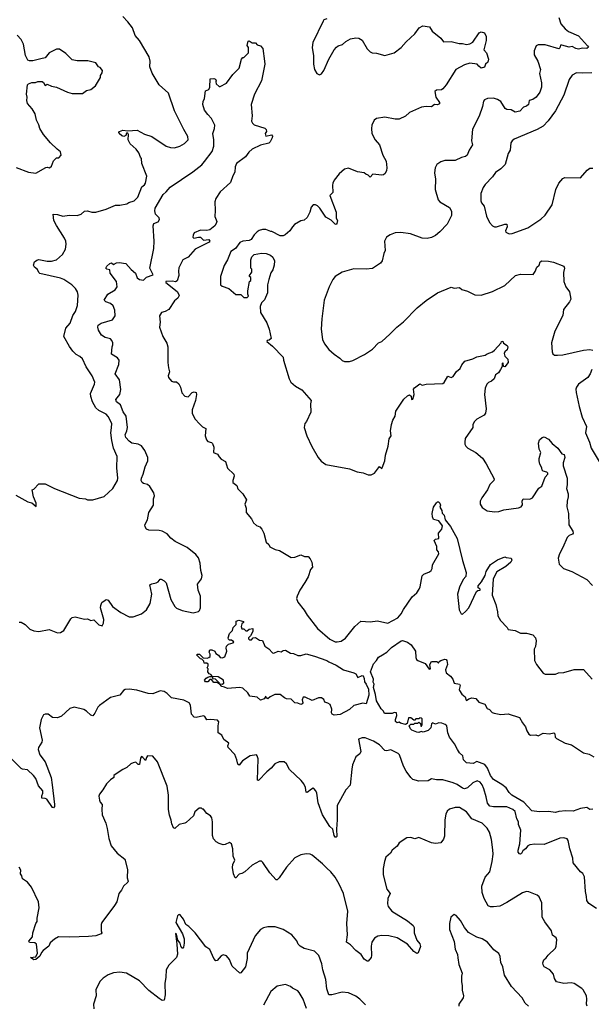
# Model space of a CAD drawing. Extents: x 1933546 to 2138868, y 524910 to 667279.
# Tile 463 of 466: x 2085689 to 2091209, y 629354 to 638865. Entities that reach past the tile are written whole.
import ezdxf

# ---------------------------------------------------------------- set-up
doc = ezdxf.new("R2010")
doc.units = 0

msp = doc.modelspace()

# ---------------------------------------------------------------- linework, layer by layer
at = {"layer": '0CON10XD'}
for points in [[(2086722.5, 637085), (2086741.9, 637098.1), (2086794.1, 637115.9), (2086829.4, 637150.6), (2086868.6, 637251.4), (2086895, 637270), (2086903.8, 637285), (2086915.8, 637354.2), (2086869.4, 637475), (2086866, 637525), (2086855, 637536.2), (2086838.8, 637578.8), (2086815.4, 637615.4), (2086756.9, 637666.9), (2086736.9, 637705), (2086741.2, 637755), (2086735, 637767.5), (2086720.7, 637769.3), (2086713.3, 637745), (2086695, 637736.2), (2086675, 637744.2), (2086650, 637765), (2086646.7, 637775), (2086653.3, 637785), (2086685, 637797.1), (2086735, 637790), (2086825, 637798.8), (2086895, 637758), (2086965, 637736), (2087105, 637644), (2087145, 637630.8), (2087185, 637628), (2087235, 637642), (2087282.3, 637667.7), (2087315.9, 637704.1), (2087313.8, 637735), (2087273.1, 637803.1), (2087184, 637985), (2087126.2, 638155), (2087037, 638237), (2086967.3, 638347.3), (2086945, 638410), (2086949.2, 638465), (2086940, 638505), (2086846.2, 638665), (2086805, 638713.3), (2086778, 638785), (2086734.3, 638844.3), (2086685, 638896)], [(2088655.6, 638874.4), (2088627.5, 638862.5), (2088618.8, 638851.2), (2088518.8, 638645), (2088513.9, 638596.1), (2088526.2, 638515), (2088527.5, 638435), (2088537.5, 638385), (2088560, 638345), (2088585, 638332.5), (2088605, 638342.5), (2088626.2, 638375), (2088674, 638485), (2088727.5, 638575), (2088749.3, 638600.7), (2088765, 638612.5), (2088806.2, 638623.8), (2088840, 638655), (2088885, 638681.4), (2088935, 638690), (2088965.7, 638685.7), (2088995.6, 638665.6), (2089044.2, 638584.2), (2089073.9, 638553.9), (2089093.9, 638543.9), (2089135, 638542), (2089215, 638519.2), (2089305, 638544.4), (2089373.8, 638595), (2089420.3, 638649.7), (2089505, 638726.7), (2089546.7, 638785), (2089583.6, 638806.4), (2089646.1, 638796.1), (2089672.5, 638755), (2089755, 638686.2), (2089781.4, 638651.4), (2089855, 638654.4), (2089934.1, 638634.1), (2089966.1, 638636.1), (2090004, 638624), (2090035, 638632), (2090065, 638648.8), (2090125, 638737.5), (2090145, 638747.5), (2090176.4, 638736.4), (2090193.8, 638703.8), (2090192.5, 638665), (2090172, 638575), (2090198, 638545), (2090216.7, 638485), (2090210, 638455), (2090187.5, 638435), (2090177.5, 638405), (2090145, 638396.7), (2090124, 638415), (2090106.4, 638436.4), (2090035, 638444.2), (2089985, 638429.2), (2089902, 638385), (2089808.6, 638235), (2089775, 638196.7), (2089763.9, 638186.1), (2089715, 638182.5), (2089698.3, 638171.7), (2089708.8, 638115), (2089742.5, 638065), (2089745, 638052.5), (2089725, 638043.8), (2089695, 638046.7), (2089665, 638024), (2089615, 638027.5), (2089570.3, 638019.7), (2089455, 637968.6), (2089415, 637934), (2089355, 637904.3), (2089314.3, 637904.3), (2089215, 637924), (2089135, 637908.8), (2089113.3, 637895), (2089091.2, 637845), (2089086.1, 637813.9), (2089090, 637765), (2089123, 637703), (2089162.5, 637655), (2089194.6, 637555), (2089229.4, 637499.4)], [(2090894.4, 638884.4), (2090914.5, 638824.5), (2090955.4, 638775.4), (2090989.4, 638749.4), (2091085, 638708.6), (2091173.9, 638613.9), (2091181.7, 638598.3), (2091165, 638586.7), (2091125, 638588.6), (2091085, 638579.5), (2091058.8, 638585), (2091025, 638605.8), (2090995, 638600), (2090925, 638619.2), (2090912.3, 638617.7), (2090905.9, 638594.1), (2090895, 638583.8), (2090765, 638621.2), (2090695, 638623.3), (2090678.3, 638611.7), (2090658.8, 638565), (2090656.2, 638525), (2090693.8, 638465), (2090720, 638385), (2090710, 638345), (2090729.6, 638255), (2090727.6, 638212.4), (2090712.2, 638165), (2090675.6, 638115), (2090645, 638092.9), (2090610.8, 638085), (2090604, 638045), (2090585, 638030.6), (2090555, 638020.6), (2090519.8, 637980.2), (2090475, 637970.4), (2090435, 637992.5), (2090395, 637996.5), (2090377.5, 638007.5), (2090335, 638073.8), (2090303, 638093), (2090265, 638106), (2090205.8, 638104.2), (2090178.3, 638091.7), (2090167, 638077), (2090160, 638025), (2090125, 637932.5), (2090062.7, 637807.3), (2090053.8, 637695), (2090062, 637655), (2090030.5, 637605), (2090009.2, 637555), (2089995, 637542), (2089955, 637534.4), (2089895, 637505.8), (2089795, 637503.8), (2089755, 637493.3), (2089717.5, 637465), (2089702.5, 637435), (2089696.7, 637385), (2089703.3, 637325), (2089700, 637225), (2089730, 637125), (2089746.7, 637105), (2089839.1, 637049.1), (2089860, 637015), (2089858.8, 636975), (2089818.8, 636891.2), (2089746.7, 636815), (2089705, 636781.2), (2089665, 636761.2), (2089625, 636751.2), (2089575, 636754.2), (2089463.6, 636796.4), (2089370.7, 636810.7), (2089315, 636806.7), (2089267.5, 636787.5), (2089230, 636765), (2089213, 636727), (2089220, 636635), (2089206.2, 636605), (2089188.8, 636535), (2089175, 636513.3), (2089095, 636460), (2089033.9, 636453.9), (2088915, 636456.7), (2088803, 636427), (2088737, 636383), (2088713.9, 636356.1), (2088676.7, 636285), (2088630, 636155), (2088606.2, 635975), (2088601.2, 635875), (2088614.2, 635774.2), (2088633.3, 635735), (2088675, 635680), (2088725, 635633.3), (2088782.5, 635595), (2088805, 635572.5), (2088825, 635563.3), (2088875, 635562.5), (2088905, 635572.5), (2089018.3, 635631.7), (2089095, 635682.5), (2089155, 635742.5), (2089185, 635757.5), (2089265, 635827.5), (2089332.5, 635895), (2089395, 635947.5), (2089528.3, 636081.7), (2089615, 636153.3), (2089722.5, 636225), (2089855, 636282.5), (2089885, 636272.5), (2089935, 636276.7), (2089959.3, 636259.3), (2090015, 636243.3), (2090085, 636207.5), (2090145, 636203.3), (2090255, 636238.8), (2090374.1, 636295.9), (2090477.5, 636395), (2090525, 636405.6), (2090647, 636403), (2090668.5, 636431.5), (2090684.2, 636475), (2090706.7, 636495), (2090716.7, 636525), (2090732.5, 636535), (2090796.6, 636533.4), (2090845, 636524), (2090944.7, 636484.7), (2090950.5, 636465), (2090941.3, 636421.3), (2090945.6, 636335), (2090964.3, 636285), (2090998.5, 636235), (2091010.6, 636165), (2090999.8, 636140.2), (2090941.9, 636065), (2090933.2, 636006.8), (2090857.5, 635855), (2090826.2, 635745), (2090830, 635655), (2090837, 635637), (2090853.9, 635623.9), (2090883.6, 635623.6), (2090935, 635628.8), (2091135, 635674.2), (2091195, 635679.2), (2091223.6, 635673.6)], [(2085655, 637436.2), (2085775, 637392.9), (2085845, 637383.8), (2085943, 637437), (2085955, 637440), (2085977, 637433), (2085995, 637450), (2086015, 637500), (2086031.7, 637518.3), (2086045, 637530), (2086068.3, 637531.7), (2086090, 637555), (2086085, 637590), (2086050, 637615), (2085986.1, 637676.1), (2085920, 637755), (2085883.3, 637815), (2085875, 637850), (2085852.5, 637895), (2085838.8, 637955), (2085810.8, 638005), (2085765.7, 638055), (2085757.1, 638085), (2085762.9, 638115), (2085754.2, 638145), (2085763.3, 638235), (2085775, 638246.7), (2085805, 638257.5), (2085843, 638257), (2085865, 638266.7), (2085905, 638267.5), (2085919.3, 638259.3), (2085935, 638230), (2085955, 638242.5), (2085995, 638223.3), (2086045, 638213.3), (2086150, 638165), (2086195, 638153.3), (2086295, 638152.5), (2086335, 638180), (2086375, 638190), (2086420, 638225), (2086470, 638305), (2086470, 638325), (2086487, 638353), (2086487.5, 638375), (2086465, 638402.5), (2086450.7, 638410.7), (2086425, 638447.5), (2086345.9, 638465.9), (2086245, 638466), (2086195, 638476), (2086135, 638538), (2086075, 638581.2), (2086045, 638581.2), (2086005, 638561.2), (2085975, 638543.3), (2085935, 638496.7), (2085893, 638487), (2085815, 638467.5), (2085785, 638467.5), (2085768.8, 638475), (2085745, 638517.5), (2085727, 638627), (2085702, 638675), (2085664.2, 638715)], [(2085684.2, 633045.8), (2085705, 633044), (2085742.7, 633022.7), (2085788.7, 632978.7), (2085825, 632960.8), (2085875, 632955.8), (2085975, 632975.8), (2086055, 632943.8), (2086085, 632946.2), (2086115, 632963.8), (2086182.2, 633077.8), (2086195, 633089.2), (2086225, 633096.2), (2086315, 633073.8), (2086345, 633076.2), (2086375, 633062), (2086405, 633068), (2086455, 633018), (2086485, 633010), (2086500, 633035), (2086501.2, 633071.2), (2086470.5, 633185), (2086471.5, 633205), (2086483.1, 633235), (2086515, 633259.2), (2086525, 633264.2), (2086545, 633257.5), (2086586.4, 633196.4), (2086665, 633138), (2086745, 633096.2), (2086785, 633096), (2086864.2, 633125.8), (2086915, 633163.3), (2086950, 633225), (2086964.4, 633315.6), (2086946.2, 633405), (2086965, 633416.7), (2087008.8, 633425), (2087025.8, 633435), (2087045, 633460), (2087055, 633460), (2087085, 633444.2), (2087104.5, 633424.5), (2087149.2, 633265), (2087188, 633195), (2087205, 633180), (2087257.3, 633157.3), (2087365, 633134), (2087415, 633148.8), (2087425, 633157.5), (2087436, 633185), (2087434, 633295), (2087414.2, 633355), (2087406.4, 633413.6), (2087445, 633462.5), (2087452, 633495), (2087438.5, 633545), (2087433.2, 633615), (2087416.7, 633666.7), (2087390.2, 633700.2), (2087306.6, 633766.6), (2087189.4, 633825), (2087148.2, 633858.2), (2087115, 633899.1), (2087064, 633924), (2087035, 633930.8), (2086935, 633932.9), (2086914.7, 633944.7), (2086901.9, 633965), (2086897.1, 633985), (2086922.5, 634035), (2086935.6, 634105), (2086981.8, 634175), (2086982.5, 634235), (2086990, 634265), (2086984.7, 634295), (2086947.2, 634357.2), (2086925, 634374.7), (2086884.5, 634385), (2086872.4, 634395), (2086863.4, 634415), (2086865, 634437.1), (2086883.2, 634475), (2086901.5, 634545), (2086925.9, 634605), (2086928, 634635), (2086896.6, 634705), (2086865, 634748.2), (2086835, 634764.7), (2086773.7, 634773.7), (2086745, 634793.1), (2086715, 634830), (2086708.9, 634855), (2086725.4, 634894.6), (2086729.7, 634925), (2086718.5, 635035), (2086687.5, 635077.5), (2086663.6, 635143.6), (2086624.2, 635175), (2086618.6, 635195), (2086655.5, 635245), (2086666.3, 635293.7), (2086652.9, 635385), (2086612.5, 635445), (2086647.5, 635535), (2086648.8, 635575), (2086635, 635598.8), (2086576.7, 635635), (2086582.5, 635705), (2086590, 635725), (2086588.8, 635745), (2086579.2, 635765), (2086565, 635782), (2086514.4, 635794.4), (2086478.2, 635818.2), (2086448.8, 635865), (2086443.8, 635895), (2086448, 635915), (2086475, 635933.1), (2086584, 635966), (2086610, 636005), (2086608.1, 636058.1), (2086591.5, 636101.5), (2086565, 636123.6), (2086520.3, 636140.3), (2086504.3, 636155), (2086539.2, 636215), (2086612, 636255), (2086631.4, 636285), (2086625, 636336.7), (2086564.4, 636415), (2086558.3, 636448.3), (2086530, 636455), (2086520, 636465), (2086530, 636485), (2086558.3, 636508.3), (2086576.7, 636516.7), (2086595, 636500), (2086622.9, 636517.1), (2086650.8, 636520.8), (2086715, 636508.8), (2086765, 636450.8), (2086806.2, 636416.2), (2086825, 636371.4), (2086846.7, 636355), (2086885, 636350), (2086915, 636376.2), (2086978.8, 636401.2), (2086945.8, 636465.8), (2086983.9, 636655), (2086987.6, 636725), (2086977.1, 636875), (2086984.8, 636895.2), (2087025, 636911.1), (2087040, 636935), (2087035, 636952.2), (2087001.8, 636985), (2086995, 637020), (2086998, 637045), (2087075, 637177.5), (2087105, 637202.5), (2087142.9, 637247.1), (2087360.5, 637395), (2087447.2, 637462.8), (2087475.2, 637494.8), (2087548.4, 637591.6), (2087565.3, 637644.7), (2087564.6, 637705), (2087553.5, 637765), (2087572, 637815), (2087573.8, 637845), (2087541.7, 637911.7), (2087505, 637948), (2087475, 637990), (2087458.8, 638045), (2087460, 638075), (2087472.5, 638105), (2087483, 638177), (2087515, 638190), (2087526.1, 638213.9), (2087530, 638295), (2087563, 638297), (2087579.3, 638289.3), (2087587.5, 638275), (2087583.3, 638265), (2087587.5, 638245), (2087615, 638220), (2087625, 638220), (2087685, 638252.5), (2087747.5, 638335), (2087810, 638395), (2087830, 638485), (2087845, 638500), (2087855, 638500), (2087900, 638545), (2087900, 638595), (2087887.5, 638615), (2087895, 638657.5), (2087905, 638660), (2087935, 638640), (2087965, 638640), (2087981.7, 638621.7), (2088015, 638612.5), (2088035.8, 638585), (2088052, 638465), (2088056.2, 638435), (2088025.8, 638275), (2087957.1, 638145), (2087924.5, 638045.5), (2087933.6, 637935), (2087928, 637885), (2087936.2, 637865), (2087955, 637849.2), (2088055.9, 637815.9), (2088070, 637805), (2088072.5, 637785), (2088060, 637765), (2088065, 637740), (2088121.7, 637751.7), (2088129.3, 637739.3), (2088128.8, 637725), (2088108.8, 637685), (2088095, 637671.2), (2088015, 637654.2), (2087935.5, 637614.5), (2087902.5, 637585), (2087869.8, 637540.2), (2087784, 637475), (2087770.8, 637445), (2087767.8, 637392.2), (2087746.7, 637355), (2087725, 637292.5), (2087625, 637201.2), (2087582.8, 637137.2), (2087573.3, 637105), (2087577.3, 637022.7), (2087574.2, 636965), (2087594.2, 636915), (2087588.1, 636895), (2087572.9, 636875), (2087525, 636835.6), (2087495, 636828.9), (2087435, 636831.5), (2087374.2, 636805), (2087364.3, 636785), (2087362.5, 636765), (2087372.5, 636755), (2087415, 636765.5), (2087435, 636763.6), (2087465.9, 636735.9), (2087515, 636741.2), (2087524.6, 636725), (2087520, 636715), (2087382.5, 636647.5), (2087315, 636572.5), (2087265, 636546.7), (2087225, 636467.5), (2087221.4, 636435), (2087227.5, 636395), (2087209.1, 636340.9), (2087195, 636334.2), (2087165, 636340), (2087100, 636335), (2087101.2, 636325), (2087112, 636315), (2087212.7, 636235), (2087228.5, 636201.5), (2087215, 636176), (2087185, 636150), (2087130, 636065), (2087095, 636045.6), (2087057.5, 636035), (2087038, 636005), (2087046.8, 635943.2), (2087039.5, 635895), (2087071.8, 635805), (2087109.9, 635739.9), (2087121.1, 635705), (2087121.5, 635555), (2087125, 635502.5), (2087135.6, 635464.4), (2087123.2, 635425), (2087125, 635410), (2087155, 635373.3), (2087175, 635366.7), (2087205, 635367.5), (2087225, 635346.7), (2087243.3, 635315), (2087255, 635260), (2087285, 635228), (2087315, 635221.2), (2087355, 635263.8), (2087375, 635271.2), (2087393.6, 635263.6), (2087396.2, 635245), (2087386.2, 635185), (2087353.8, 635095), (2087355, 635060), (2087385, 635007.5), (2087425, 634962.5), (2087455, 634932.5), (2087487, 634917), (2087481.1, 634845), (2087492.2, 634805), (2087505, 634789.5), (2087541.1, 634781.1), (2087552.5, 634772.5), (2087565.4, 634735), (2087561.2, 634685), (2087598.8, 634668.8), (2087615, 634643.3), (2087635, 634621.2), (2087678.1, 634598.1), (2087695, 634533.3), (2087758, 634475), (2087761.2, 634455), (2087748.6, 634415), (2087749.2, 634395), (2087786.7, 634366.7), (2087795, 634332.5), (2087845.6, 634285.6), (2087878.3, 634228.3), (2087862.9, 634185), (2087876.7, 634145), (2087877.5, 634105), (2087928.8, 634045), (2087946.2, 634005), (2087975, 633979.5), (2088007.5, 633965), (2088027.1, 633945), (2088046, 633905), (2088068.3, 633818.3), (2088096.2, 633795), (2088105, 633774), (2088156.1, 633746.1), (2088196.8, 633736.8), (2088310.7, 633670.7), (2088345, 633673.3), (2088405, 633696.2), (2088440.7, 633680.7), (2088475, 633680), (2088495, 633658.5), (2088509.7, 633625), (2088516.9, 633575), (2088498.8, 633555), (2088475.5, 633484.5), (2088443.1, 633426.9)], [(2091215, 638350), (2091125, 638346.9), (2091065, 638352), (2091025, 638328.8), (2090994.5, 638285.5), (2090945.4, 638134.6), (2090864.6, 637985.4), (2090792.8, 637887.2), (2090744.6, 637835.4), (2090685, 637803.1), (2090465, 637710), (2090445, 637693.8), (2090432.5, 637675), (2090425.8, 637605), (2090408.1, 637571.9), (2090376.7, 637465), (2090337, 637423), (2090285, 637388), (2090255, 637346.2), (2090185, 637272.5), (2090165, 637242.5), (2090141.2, 637185), (2090141.2, 637115), (2090150, 637095), (2090176.2, 637065), (2090198.3, 636968.3), (2090227.5, 636905), (2090255, 636872.5), (2090275, 636863.3), (2090295, 636863.8), (2090375, 636891.2), (2090395, 636890), (2090397.1, 636865), (2090382, 636825), (2090383.9, 636813.9), (2090415, 636796.7), (2090445, 636798.8), (2090595, 636853.8), (2090723, 636937), (2090764.4, 636975.6), (2090832.5, 637075), (2090867.1, 637225), (2090895, 637285.8), (2090935, 637330), (2090955, 637339.4), (2091105, 637336.7), (2091168.1, 637411.9), (2091195, 637430), (2091225, 637432.2)], [(2089229.4, 637499.4), (2089235.8, 637435), (2089232.7, 637407.3), (2089220, 637380), (2089202.3, 637367.7), (2089185, 637364), (2089098.3, 637371.7), (2089075, 637342.5), (2089053.6, 637363.6), (2089031.7, 637371.7), (2089015, 637386.7), (2088950, 637395), (2088865, 637432), (2088825, 637420), (2088774.5, 637375.5), (2088726.8, 637313.2), (2088713.4, 637286.6), (2088708.6, 637265), (2088712.5, 637195), (2088683.8, 637165), (2088746.8, 637006.8), (2088746.4, 636946.4), (2088757.5, 636925), (2088753.3, 636895), (2088745, 636886.7), (2088735, 636888.8), (2088698.8, 636928.8), (2088647.1, 636957.1), (2088587.5, 637045), (2088565, 637067.5), (2088545, 637077.5), (2088525, 637077.5), (2088502.5, 637055), (2088492.5, 637005), (2088466.4, 636953.6), (2088435, 636927.5), (2088405, 636922.5), (2088342.5, 636885), (2088322.5, 636865), (2088297.5, 636825), (2088253.6, 636786.4), (2088235, 636777.5), (2088205, 636777.5), (2088125, 636817.5), (2088115, 636817.5), (2088065, 636837.5), (2088035, 636837.5), (2088003, 636827), (2087983.6, 636816.4), (2087953.6, 636786.4), (2087925, 636742.5), (2087905, 636732.5), (2087845, 636726.2), (2087815, 636711.2), (2087773.8, 636656.2), (2087727.5, 636625), (2087697.5, 636545), (2087665, 636490), (2087630, 636385), (2087630, 636305), (2087645, 636290), (2087708.3, 636268.3), (2087775, 636210), (2087825, 636210), (2087855, 636180), (2087885, 636180), (2087900, 636195), (2087892.5, 636212.5), (2087892.5, 636245), (2087910, 636335), (2087920, 636345), (2087920, 636375), (2087910, 636385), (2087910, 636395), (2087930, 636425), (2087930, 636455), (2087920, 636465), (2087920, 636545), (2087930, 636575), (2087953, 636597), (2088025, 636610), (2088070, 636605), (2088111.7, 636591.7), (2088135, 636570), (2088150, 636535), (2088147.5, 636495), (2088135, 636450), (2088115, 636420), (2088093.9, 636356.1), (2088083.3, 636305), (2088082.5, 636225), (2088055, 636160), (2088025, 636130), (2088010, 636095), (2088013.3, 636035), (2088075.9, 635935.9), (2088100, 635875), (2088117.5, 635785), (2088099.3, 635770.7), (2088080, 635765), (2088077.5, 635755), (2088130.7, 635710.7), (2088232.5, 635605), (2088236.7, 635575), (2088291.2, 635395), (2088306.7, 635365), (2088353.3, 635325), (2088415, 635288.8), (2088503.8, 635185), (2088498, 635155), (2088500, 635075), (2088457.5, 634985), (2088442.5, 634965), (2088437.5, 634925), (2088463.3, 634845), (2088511.7, 634741.7), (2088572.5, 634635), (2088600.7, 634600.7), (2088645, 634567.5), (2088875, 634527.5), (2088948.3, 634498.3), (2089005, 634487.5), (2089055, 634470), (2089085, 634470), (2089116.4, 634483.6), (2089165, 634547.5), (2089185, 634530), (2089190, 634535), (2089214, 634605), (2089222.1, 634657.9), (2089247.5, 634745), (2089257.5, 634815), (2089276.7, 634845), (2089269.2, 634895), (2089278.8, 634955), (2089293.1, 634996.9), (2089315.8, 635034.2), (2089321.9, 635085), (2089399.7, 635200.3), (2089435, 635232), (2089455, 635242.5), (2089468.8, 635228.8), (2089472.5, 635195), (2089485, 635200), (2089497.5, 635245), (2089493.3, 635295), (2089500.5, 635309.5), (2089553.9, 635346.1), (2089575, 635333.3), (2089614.5, 635345.5), (2089775, 635352), (2089788.2, 635361.8), (2089825, 635420), (2089855, 635410), (2089875, 635417.5), (2089907.5, 635465), (2089943.3, 635495), (2089960.2, 635529.8), (2089988.8, 635565), (2090065, 635588.6), (2090105, 635607.5), (2090185, 635623.3), (2090202.9, 635637.1), (2090254.2, 635655.8), (2090276.1, 635673.9), (2090340, 635745), (2090342.5, 635755), (2090355, 635760), (2090361.7, 635741.7), (2090396.4, 635716.4), (2090402.5, 635705), (2090396.2, 635675), (2090374.1, 635655.9), (2090368, 635642), (2090374, 635615), (2090404.2, 635585), (2090405.6, 635555), (2090375, 635512.5), (2090360, 635515), (2090357.5, 635545), (2090355, 635550), (2090350, 635545), (2090350, 635515), (2090334, 635485), (2090314.2, 635455), (2090284.5, 635435.5), (2090270, 635395), (2090245, 635372.5), (2090215, 635361.2), (2090201.2, 635345), (2090185.9, 635304.1), (2090177.5, 635245), (2090195.6, 635105), (2090186.7, 635065), (2090174.5, 635045.5), (2090103.8, 635005), (2090080.8, 634985), (2090066.7, 634955), (2090063.8, 634925), (2089991.7, 634818.3), (2089986.7, 634785), (2089987.5, 634765), (2089997.5, 634745), (2090017.5, 634725), (2090095, 634684), (2090158.3, 634628.3), (2090195.5, 634575.5), (2090270, 634430), (2090267.5, 634415), (2090228.8, 634375), (2090205.6, 634324.4), (2090151.2, 634245), (2090136.7, 634215), (2090136.4, 634186.4), (2090154.1, 634154.1), (2090205, 634120), (2090275, 634110), (2090315, 634113.8), (2090365, 634128.8), (2090505, 634150), (2090530.7, 634159.3), (2090545, 634180), (2090543.3, 634215), (2090552.5, 634235), (2090615, 634234.2), (2090642.5, 634245), (2090701.2, 634338.8), (2090730.7, 634359.3), (2090762.5, 634445), (2090790, 634475), (2090790, 634485), (2090780, 634495), (2090745, 634503.3), (2090733.3, 634515), (2090732.5, 634535), (2090712.5, 634572.5), (2090704.5, 634605), (2090705, 634627.5), (2090722.5, 634685), (2090706, 634716), (2090700, 634775), (2090710, 634805), (2090735, 634827.5), (2090755, 634834.2), (2090795, 634812.9), (2090830.9, 634770.9), (2090885.6, 634725), (2090925, 634672), (2090948, 634665), (2090952.2, 634635), (2090937.1, 634585), (2090936.7, 634556.7), (2090977.1, 634435), (2090977.2, 634372.8), (2090970, 634335), (2090985.5, 634285.5), (2090986.7, 634255), (2090975.7, 634215), (2090972.1, 634157.9), (2090990.5, 634095), (2090993, 633987), (2091030, 633925), (2091033.8, 633905), (2091027.5, 633895), (2090995, 633882), (2090977.9, 633862.1), (2090936, 633765), (2090901.2, 633705), (2090890, 633665), (2090897.5, 633605), (2090940, 633565), (2091020, 633535), (2091165, 633456.7), (2091219.5, 633399.5)], [(2085651.7, 634271.7), (2085768.3, 634208.3), (2085805, 634198), (2085848.3, 634161.7), (2085850, 634195), (2085824.2, 634255), (2085810, 634325), (2085825, 634330), (2085875, 634380), (2085935, 634382.5), (2086025, 634337.5), (2086265, 634242.5), (2086325, 634237.5), (2086345, 634227.5), (2086395, 634227.5), (2086505, 634260), (2086590, 634335), (2086632.5, 634415), (2086636.7, 634435), (2086626.7, 634535), (2086631.2, 634645), (2086596.8, 634726.8), (2086578.5, 634798.5), (2086569.6, 634875), (2086576.2, 634923.8), (2086577.8, 634965), (2086545, 635032.9), (2086525, 635053.3), (2086455, 635090.8), (2086426.2, 635116.2), (2086391.6, 635175), (2086376.5, 635225), (2086374.7, 635255), (2086412.2, 635345), (2086414.5, 635365), (2086387.7, 635425), (2086330.2, 635510.2), (2086295, 635587.5), (2086271.2, 635611.2), (2086235, 635630), (2086204, 635664), (2086169.6, 635709.6), (2086116.4, 635805), (2086136.1, 635885), (2086175.5, 635935), (2086204, 636006), (2086229.4, 636045), (2086247.1, 636105), (2086254.2, 636205), (2086248, 636235), (2086229.7, 636269.7), (2086192, 636305), (2086115, 636354.4), (2086085, 636367.8), (2085885, 636413.1), (2085872.8, 636422.8), (2085860.3, 636450.3), (2085833.3, 636475), (2085823.3, 636495), (2085832.5, 636525), (2085855, 636543.3), (2085875, 636548.8), (2085953.3, 636533.3), (2085997, 636533), (2086045, 636544.2), (2086101.7, 636598.3), (2086132.1, 636647.9), (2086138.6, 636695), (2086133.8, 636726.2), (2086122.9, 636755), (2086045, 636876.2), (2086020.6, 636925), (2086012.3, 636987.7), (2086054.3, 636984.3), (2086105, 636966), (2086167, 636977), (2086245, 636972.5), (2086283.2, 636986.8), (2086315, 637015.8), (2086345, 637018.6), (2086385, 637004.4), (2086424, 637006), (2086525, 637036.2), (2086615, 637072.9), (2086657.3, 637072.7), (2086722.5, 637085)], [(2091212.9, 635485), (2091198.6, 635445), (2091175, 635410), (2091085, 635343.3), (2091066.2, 635315), (2091061.2, 635295), (2091062.3, 635262.3), (2091092.5, 635127.5), (2091120, 635025), (2091162, 634935), (2091154.2, 634875), (2091193.1, 634785), (2091207.1, 634725), (2091305.5, 634565.5)], [(2088443.1, 633426.9), (2088396.2, 633355), (2088367.5, 633295), (2088363.3, 633275), (2088375, 633240), (2088435, 633162.5), (2088465, 633112.5), (2088566.2, 632985), (2088685, 632880), (2088735, 632855.8), (2088755, 632855.8), (2088795, 632860.8), (2088835, 632889.2), (2088926.2, 633005), (2088985, 633054), (2089075, 633048.5), (2089145, 633058.1), (2089245, 633034.3), (2089342.3, 633087.7), (2089373.8, 633125), (2089395, 633167.5), (2089479.5, 633290.5), (2089525, 633330), (2089547.5, 633365), (2089556.9, 633385), (2089576.5, 633493.5), (2089592, 633508), (2089648, 633532), (2089661.4, 633545), (2089673.3, 633565), (2089675, 633600), (2089736, 633704), (2089733.6, 633723.6), (2089717.5, 633745), (2089717.1, 633775), (2089693.1, 633835), (2089703.8, 633846.2), (2089737.5, 633855), (2089734.5, 633905.5), (2089765.5, 633944.5), (2089771.9, 633975), (2089738, 634025), (2089686.7, 634036.7), (2089675, 634063.3), (2089671.2, 634095), (2089685, 634156.2), (2089715, 634196.7), (2089725, 634206.2), (2089735, 634206.7), (2089748, 634195), (2089753.8, 634175), (2089746, 634155), (2089764.4, 634125), (2089769.4, 634099.4), (2089789.2, 634079.2), (2089797.3, 634035), (2089850.7, 633970.7), (2089913.3, 633855), (2089965, 633640), (2090002, 633525), (2089997.5, 633485), (2089972.6, 633457.4), (2089935.7, 633384.3), (2089917.1, 633315), (2089934, 633165), (2089952.5, 633125), (2089965, 633123.3), (2089995, 633146.7), (2090025.8, 633185), (2090099.3, 633340.7), (2090115, 633352.5), (2090136.7, 633355), (2090137.5, 633365), (2090116.4, 633376.4), (2090116, 633395), (2090149.2, 633435), (2090185.4, 633494.6), (2090194.4, 633535), (2090235, 633601.2), (2090305, 633648), (2090375, 633677.5), (2090388.3, 633668.3), (2090435, 633663.8), (2090442.5, 633645), (2090432, 633625), (2090385, 633583.1), (2090297, 633533), (2090260.6, 633465), (2090252.2, 633305), (2090288, 633215), (2090304.4, 633144.4), (2090308, 633105), (2090331.7, 633061.7), (2090397.5, 632995), (2090407.5, 632975), (2090473.3, 632963.3), (2090525, 632938), (2090585, 632940), (2090644.1, 632924.1), (2090671.2, 632895), (2090676.1, 632866.1), (2090669.5, 632810.5), (2090657.5, 632785), (2090660, 632675), (2090680, 632635), (2090745, 632551.2), (2090765, 632544), (2090865, 632543.8), (2090894.1, 632555.9), (2090945, 632558.2), (2091045, 632588.4), (2091135, 632587.5), (2091216.2, 632495)], [(2088725, 632148.2), (2088705.8, 632155), (2088699.7, 632169.7), (2088702.5, 632205), (2088688.5, 632248.5), (2088665, 632264.3), (2088635, 632271.2), (2088626.8, 632296.8), (2088605, 632313.8), (2088576.3, 632313.7), (2088515, 632290), (2088445, 632321.2), (2088428.3, 632321.7), (2088416.7, 632295), (2088423.3, 632265), (2088417.5, 632255), (2088405, 632250), (2088375, 632263.8), (2088345, 632267.1), (2088312.3, 632302.3), (2088265, 632305.8), (2088245, 632314.4), (2088205, 632347.5), (2088152.7, 632347.3), (2088107.5, 632325), (2088085, 632303.3), (2088070, 632315), (2088065, 632330), (2088050, 632305), (2088015, 632292.5), (2087981.4, 632321.4), (2087911.7, 632331.7), (2087891.7, 632361.7), (2087845, 632406.7), (2087815, 632413.8), (2087695, 632404.2), (2087668, 632418), (2087642.7, 632422.7), (2087620, 632450), (2087645, 632447.5), (2087660, 632455), (2087656.4, 632486.4), (2087605, 632517.5), (2087550, 632520), (2087535, 632540), (2087520, 632545), (2087507.5, 632565), (2087510, 632595), (2087500, 632605), (2087510, 632625), (2087508.3, 632638.3), (2087495, 632650), (2087470, 632650), (2087468.3, 632668.3), (2087448.3, 632688.3), (2087435, 632690), (2087400, 632725), (2087403, 632737), (2087425, 632737.5), (2087461.7, 632701.7), (2087498.3, 632698.3), (2087517, 632703), (2087530, 632715), (2087530, 632735), (2087517.5, 632755), (2087525, 632777.5), (2087545, 632777.5), (2087572.5, 632765), (2087583.3, 632743.3), (2087610, 632725), (2087625, 632702.5), (2087645, 632700), (2087670, 632710), (2087691.2, 632765), (2087684, 632795), (2087686.2, 632815), (2087705, 632833.3), (2087750, 632845), (2087757.5, 632855), (2087735, 632872.5), (2087715, 632872.5), (2087705, 632880), (2087703.8, 632895), (2087716.7, 632935), (2087743.3, 632965), (2087750, 632995), (2087778.3, 633021.7), (2087780, 633055), (2087805, 633063.3), (2087851.7, 633051.7), (2087849.3, 633040.7), (2087835, 633030), (2087827.5, 633005), (2087835, 632980), (2087855, 632980), (2087873, 632963), (2087885, 632962.5), (2087903.8, 632976.2), (2087940, 632985), (2087940, 632955), (2087918.3, 632911.7), (2087900, 632895), (2087900, 632885), (2087910, 632875), (2087927, 632873), (2087945, 632892.5), (2087965, 632896.7), (2088005, 632872.5), (2088035, 632868.8), (2088056.7, 632815), (2088095, 632788.8), (2088129.7, 632749.7), (2088145, 632745.8), (2088185, 632764.2), (2088215, 632760), (2088235, 632772.9), (2088255, 632775.5), (2088303.8, 632746.2), (2088335, 632742.5), (2088375, 632724.2), (2088405, 632724), (2088455, 632738), (2088537.8, 632717.8), (2088655, 632675.5), (2088675, 632661.4), (2088745, 632631.4), (2088815, 632585.7), (2088916.4, 632556.4), (2088936.2, 632545), (2088955, 632511.2), (2088995, 632530), (2089005, 632525.8), (2089015, 632502.5), (2089018.5, 632468.5), (2089035.9, 632445.9), (2089056.9, 632396.9), (2089060.3, 632339.7), (2089035, 632257.5), (2089004.2, 632264.2), (2088915, 632240.5), (2088875, 632200.9), (2088785, 632154.7), (2088725, 632148.2)], [(2091225, 631237.8), (2091195, 631234.2), (2091165, 631256.5), (2091105, 631246.2), (2091035, 631220), (2090965, 631223.6), (2090895, 631217.7), (2090865, 631208.1), (2090795, 631217.6), (2090705, 631214.1), (2090635, 631222), (2090557, 631307), (2090440.8, 631375), (2090415, 631398.8), (2090386.7, 631445), (2090345, 631478), (2090265, 631525.8), (2090235, 631564.3), (2090206, 631636), (2090180, 631670), (2090105, 631700), (2090069.4, 631680.6), (2090005, 631686.2), (2089976, 631715), (2089970, 631755), (2089935, 631782), (2089916.9, 631815), (2089888.9, 631868.9), (2089841.4, 631935), (2089822.9, 631975), (2089814, 632045), (2089797.3, 632057.3), (2089765, 632070.6), (2089736.7, 632073.3), (2089705, 632058.8), (2089675, 632073.3), (2089666.1, 632063.9), (2089660, 632025), (2089635, 631998), (2089585, 631982.5), (2089565, 631990), (2089545, 631980), (2089525, 631982.5), (2089475, 632002.5), (2089462.5, 632015), (2089450, 632045), (2089465, 632060), (2089495, 632060), (2089505, 632070), (2089535, 632070), (2089545, 632080), (2089560, 632065), (2089561.7, 632041.7), (2089568.3, 632041.7), (2089577.5, 632055), (2089577.5, 632095), (2089575, 632110), (2089567, 632117), (2089555, 632120), (2089545, 632110), (2089515, 632110), (2089505, 632100), (2089495, 632100), (2089465, 632120), (2089445, 632120), (2089432.5, 632067.5), (2089415, 632056.7), (2089368.3, 632068.3), (2089355, 632080), (2089333, 632073), (2089320, 632085), (2089317.5, 632105), (2089330, 632145), (2089328.3, 632168.3), (2089305, 632172.5), (2089285, 632162.5), (2089211.7, 632161.7), (2089202.5, 632185), (2089179.3, 632209.3), (2089136.2, 632285), (2089126.7, 632345), (2089105.6, 632414.4), (2089114, 632445), (2089104.2, 632465), (2089106.2, 632495), (2089076, 632565), (2089105, 632644), (2089135.4, 632674.6), (2089155, 632705.7), (2089191.7, 632728.3), (2089236.2, 632755), (2089278.6, 632801.4), (2089372, 632865), (2089385, 632867.8), (2089435, 632851.5), (2089470, 632825), (2089511.1, 632765), (2089514.5, 632705), (2089522.5, 632685), (2089535, 632673.6), (2089604, 632645), (2089645, 632590), (2089656.4, 632593.6), (2089651.2, 632635), (2089665, 632666.7), (2089716.1, 632666.1), (2089735, 632650), (2089740, 632665), (2089756.4, 632673.6), (2089795, 632687.1), (2089807.5, 632685), (2089815.8, 632675.8), (2089820, 632635), (2089800, 632585), (2089806.2, 632556.2), (2089850, 632525), (2089870.9, 632495), (2089885.8, 632455.8), (2089936, 632445), (2089942, 632435), (2089932.5, 632395), (2089935.8, 632385), (2089958.3, 632348.3), (2089990, 632325), (2090000.7, 632290.7), (2090005, 632287.5), (2090026.7, 632303.3), (2090055, 632313.1), (2090095, 632309.4), (2090121.7, 632271.7), (2090182.3, 632252.3), (2090205, 632212.5), (2090225, 632202.5), (2090252.4, 632172.4), (2090272.5, 632165), (2090335, 632154.5), (2090405, 632158.5), (2090515, 632124), (2090543.5, 632073.5), (2090574, 632035), (2090586.2, 631995), (2090606, 631965), (2090622.5, 631955), (2090675, 631956), (2090695, 631946.7), (2090745, 631972.9), (2090805, 631966.7), (2090847, 631977), (2090856.4, 631966.4), (2090860, 631935), (2090873, 631923), (2090956.4, 631876.4), (2091019.2, 631859.2), (2091134.4, 631784.4), (2091188.8, 631768.8), (2091235, 631746)], [(2087615, 632450), (2087591.7, 632461.7), (2087565, 632463.8), (2087541.7, 632491.7), (2087525, 632492.5), (2087505, 632467.5), (2087485, 632470), (2087473.3, 632485), (2087490, 632505), (2087505, 632512.5), (2087525, 632520), (2087550, 632520), (2087551.7, 632501.7), (2087576.7, 632496.7), (2087620, 632455), (2087615, 632450)], [(2090192.7, 631357.3), (2090172.1, 631435), (2090154.5, 631475), (2090135, 631500.6), (2090105.9, 631514.1), (2090065, 631494.3), (2090012.5, 631445), (2089985, 631436), (2089965, 631440.8), (2089915, 631475.7), (2089874.2, 631494.2), (2089775, 631523.8), (2089715, 631523.3), (2089665, 631532.5), (2089635, 631513.3), (2089545, 631510), (2089486.1, 631526.1), (2089465, 631543.3), (2089420.8, 631605), (2089395.6, 631655), (2089355.7, 631765), (2089345, 631778.1), (2089275, 631812.9), (2089235, 631804), (2089215, 631805.8), (2089165, 631861.1), (2089105, 631896), (2089025, 631926.7), (2088995, 631926.7), (2088960, 631915), (2088982.5, 631795), (2088972.5, 631775), (2088936.7, 631745), (2088904.2, 631665.8), (2088895.8, 631624.2), (2088879.5, 631470.5), (2088838.8, 631425), (2088756.7, 631275), (2088756.2, 631135), (2088748.8, 631045), (2088752.5, 630975), (2088745, 630967.5), (2088735, 630970), (2088725, 630983.3), (2088712, 631045), (2088685, 631070), (2088614.3, 631185), (2088570.9, 631300.9), (2088558, 631395), (2088550, 631415), (2088529.3, 631439.3), (2088525, 631442.5), (2088506.4, 631433.6), (2088465, 631400), (2088455, 631402.5), (2088448.3, 631448.3), (2088433.3, 631485), (2088407, 631517), (2088295, 631623.3), (2088265.8, 631675.8), (2088242.5, 631695), (2088195, 631695.8), (2088152.6, 631677.4), (2088116.6, 631633.4), (2088075, 631600), (2087995, 631516.7), (2087985, 631520), (2087992, 631725), (2087983.6, 631753.6), (2087975, 631762.5), (2087916.4, 631753.6), (2087842.5, 631705), (2087807.5, 631665), (2087795, 631672.5), (2087785.8, 631715), (2087765.7, 631765.7), (2087702.5, 631835), (2087700.7, 631849.3), (2087710, 631875), (2087660.5, 631910.5), (2087640, 631955), (2087605.7, 631975.7), (2087606.3, 632045), (2087613.6, 632083.6), (2087598.9, 632098.9), (2087535, 632106.6), (2087495, 632102), (2087476.2, 632135), (2087465, 632140.8), (2087395, 632125.7), (2087375, 632127.1), (2087348.1, 632155), (2087339.1, 632245), (2087326.7, 632266.8), (2087275, 632290.8), (2087155, 632313.1), (2087115, 632355.6), (2087085, 632374.4), (2087045, 632382.9), (2086975, 632354.6), (2086928.8, 632355), (2086819.9, 632389.9), (2086745, 632399.6), (2086706.7, 632395), (2086690.8, 632385), (2086655, 632340), (2086565, 632316.4), (2086458.7, 632241.3), (2086442.5, 632225), (2086416, 632165), (2086395, 632140), (2086375, 632146.7), (2086335.6, 632185.6), (2086310.3, 632200.3), (2086215, 632224.2), (2086175, 632210), (2086092.3, 632137.7), (2086055, 632120), (2086005, 632123.3), (2085965, 632156.7), (2085935, 632157.5), (2085920.7, 632149.3), (2085897.5, 632105), (2085882, 632025), (2085906.1, 631903.9), (2085902.5, 631885), (2085872.5, 631835), (2085867.5, 631815), (2085885, 631762.5), (2085933.8, 631695), (2085994.3, 631545), (2086002, 631475), (2086025.6, 631285), (2086025, 631263.8), (2086015, 631253.1), (2086005, 631256), (2085952.5, 631335), (2085935, 631343.3), (2085904, 631344), (2085902.3, 631367.7), (2085912.5, 631395), (2085912.5, 631415), (2085871.2, 631465), (2085843.9, 631533.9), (2085823.9, 631563.9), (2085765, 631620), (2085715, 631625.8), (2085702.6, 631632.6), (2085572.5, 631765)], [(2091168.8, 629335), (2091162, 629355), (2091166.2, 629405), (2091162, 629435), (2091132.3, 629492.3), (2091117.3, 629507.3), (2091044.1, 629554.1), (2091015, 629561.2), (2090945, 629554.2), (2090872.2, 629572.2), (2090853.6, 629603.6), (2090844, 629644), (2090807.3, 629687.3), (2090755, 629716), (2090744.4, 629735), (2090742.5, 629755), (2090750, 629785), (2090775, 629801.4), (2090792.1, 629827.9), (2090863.8, 629895), (2090871.2, 629915), (2090876.1, 629976.1), (2090870, 629995), (2090835, 630022.5), (2090824.1, 630064.1), (2090759.3, 630149.3), (2090734.2, 630194.2), (2090732.5, 630335), (2090705, 630392.5), (2090685, 630406.7), (2090605, 630440), (2090583, 630443), (2090545, 630431.2), (2090395, 630336), (2090326.6, 630303.4), (2090265, 630295.8), (2090235, 630296.2), (2090214.3, 630304.3), (2090174, 630375), (2090155.8, 630435), (2090153.1, 630495), (2090185, 630583.3), (2090228, 630635), (2090252, 630735), (2090260.8, 630805), (2090259.2, 630845), (2090246.6, 630946.6), (2090225.5, 631015.5), (2090204, 631055), (2090155, 631102.5), (2090054.6, 631144.6), (2090005, 631213.1), (2089935, 631255.6), (2089895, 631256.5), (2089841.2, 631238.8), (2089818.8, 631221.2), (2089805, 631191.2), (2089795.4, 631135), (2089793, 630977), (2089782.3, 630947.7), (2089755, 630912.5), (2089705, 630906.7), (2089665, 630914.2), (2089545, 630965.8), (2089505, 630951.4), (2089466.1, 630966.1), (2089428.3, 630961.7), (2089355, 630912.5), (2089335, 630882.5), (2089285, 630842.5), (2089270, 630815), (2089224, 630775), (2089210.8, 630735), (2089198.6, 630665), (2089200, 630605), (2089234.3, 630465), (2089267.5, 630425), (2089244.2, 630375), (2089241.2, 630325), (2089248.3, 630298.3), (2089284.2, 630254.2), (2089435, 630160), (2089488.8, 630115), (2089498, 630095), (2089500, 630045), (2089523.8, 629975), (2089555, 629936.7), (2089558.8, 629911.2), (2089537.7, 629852.3), (2089525, 629846.2), (2089494.4, 629864.4), (2089433.3, 629935), (2089335.6, 629995.6), (2089255, 630014.2), (2089185, 630017.5), (2089147.7, 630012.3), (2089115, 629993.3), (2089091.2, 629955), (2089082, 629915), (2089087.5, 629825), (2089082.5, 629805), (2089055, 629770), (2089045, 629770), (2089015, 629790), (2088988, 629835), (2088935, 629872.9), (2088885, 629930), (2088845.7, 629955), (2088854.3, 630025.7), (2088849.1, 630135), (2088859.2, 630255), (2088815.7, 630425), (2088775.6, 630515), (2088735, 630583.3), (2088695, 630633.8), (2088655, 630668.8), (2088615, 630711.2), (2088515, 630793.3), (2088495, 630803.3), (2088455, 630806.7), (2088405, 630797.5), (2088345, 630767.5), (2088265, 630680), (2088194, 630575), (2088175, 630556.2), (2088165, 630556.2), (2088104.4, 630624.4), (2088038.8, 630725), (2088025, 630737.5), (2088005, 630736.7), (2087935, 630696.7), (2087865, 630633.3), (2087835, 630616.7), (2087809.3, 630610.7), (2087777.5, 630575), (2087770, 630575), (2087753.1, 630613.1), (2087744.2, 630674.2), (2087746.2, 630705), (2087766.2, 630745), (2087750.8, 630785), (2087749.2, 630855), (2087735, 630902.5), (2087715, 630916.7), (2087675, 630896.7), (2087655, 630893.3), (2087616.1, 630906.1), (2087587.5, 630925), (2087561.7, 630951.7), (2087550, 630985), (2087551.2, 631115), (2087546.1, 631156.1), (2087533, 631173), (2087497, 631197), (2087465, 631240), (2087455, 631240), (2087445, 631250), (2087423, 631247), (2087381.7, 631211.7), (2087366.4, 631173.6), (2087298.3, 631111.7), (2087285, 631103.3), (2087229.3, 631090.7), (2087187, 631053), (2087175, 631060), (2087157.7, 631097.7), (2087152.7, 631132.7), (2087135, 631180), (2087127.3, 631237.3), (2087127.5, 631375), (2087115, 631460), (2087020, 631695), (2086975, 631750), (2086925, 631752.5), (2086913, 631737), (2086905, 631710), (2086879.5, 631739.5), (2086865, 631747.5), (2086855, 631730), (2086845, 631670), (2086835, 631670), (2086811.7, 631691.7), (2086785, 631687.5), (2086763.6, 631676.4), (2086725, 631640), (2086685, 631622.5), (2086610, 631575), (2086600, 631565), (2086600, 631545), (2086567, 631523), (2086527.5, 631485), (2086492.5, 631425), (2086460, 631385), (2086453.8, 631365), (2086458.8, 631325), (2086466.2, 631305), (2086486.7, 631285), (2086481.2, 631235), (2086486, 631185), (2086522, 631105), (2086532.7, 631052.7), (2086549.2, 630955), (2086574.3, 630884.3), (2086631.2, 630815), (2086705.9, 630755.9), (2086731.2, 630655), (2086726.4, 630576.4), (2086736.7, 630545), (2086733.3, 630535), (2086693.3, 630495), (2086673.8, 630455), (2086646.2, 630425), (2086626.2, 630345), (2086605, 630307.5), (2086483.3, 630145), (2086476.7, 630125), (2086476.7, 630065), (2086482.5, 630045), (2086477.5, 630035), (2086425, 630016.2), (2086355, 630007.5), (2086175, 630002), (2086064.2, 630005.8), (2086025, 629984), (2085983, 629947), (2085969.2, 629915), (2085916.2, 629875), (2085900, 629855), (2085885, 629820), (2085845, 629787.5), (2085825, 629784.2), (2085793.3, 629805), (2085846.1, 629813.9), (2085860.9, 629849.1), (2085851.4, 629935), (2085835, 629947.8), (2085785, 629950), (2085777.5, 629965), (2085813.8, 630005), (2085816.2, 630045), (2085845.6, 630134.4), (2085858.8, 630155), (2085856.7, 630185), (2085877.5, 630285), (2085871.2, 630345), (2085804.1, 630484.1), (2085765, 630533.3), (2085716.7, 630565), (2085710, 630595), (2085697.5, 630615), (2085699.3, 630649.3), (2085685, 630680)], [(2091260.7, 630280.7), (2091185, 630327.5), (2091167.7, 630357.7), (2091161.4, 630395), (2091151.9, 630445), (2091143.9, 630583.9), (2091126.1, 630616.1), (2091104.1, 630634.1), (2091035, 630720), (2091030, 630765), (2091002, 630855), (2090986.2, 630935), (2090975, 630952.5), (2090945, 630963.3), (2090905, 630958), (2090755, 630897.5), (2090665, 630901.2), (2090615, 630894), (2090595, 630883.8), (2090574.1, 630855.9), (2090547.8, 630835), (2090535, 630811.9), (2090525, 630805.6), (2090515, 630808), (2090503.6, 630823.6), (2090502.7, 630842.7), (2090518.2, 630905), (2090528.9, 631035), (2090505, 631090), (2090506.2, 631115), (2090491.2, 631145), (2090473.3, 631215), (2090452.9, 631235), (2090395, 631260.8), (2090265, 631260), (2090228.5, 631268.5), (2090207.3, 631297.3), (2090192.7, 631357.3)], [(2089029.1, 629349.1), (2088974.2, 629404.2), (2088935, 629433.8), (2088865, 629465.8), (2088805, 629470), (2088705, 629445.8), (2088675, 629446.2), (2088656.2, 629505), (2088645.7, 629595), (2088615.6, 629685.6), (2088607.8, 629745), (2088577.5, 629825), (2088535, 629867.5), (2088435, 629894.3), (2088398.8, 629915), (2088378.8, 629935), (2088365, 629966.7), (2088315.8, 630025.8), (2088235, 630078), (2088155, 630101.2), (2088085, 630101.2), (2088045, 630091.2), (2088014.2, 630075.8), (2087963.8, 630015), (2087885, 629847.5), (2087886.7, 629795), (2087870, 629715), (2087825, 629658), (2087815, 629655.8), (2087742.1, 629722.1), (2087715, 629787.5), (2087685, 629822.5), (2087655, 629832.5), (2087635, 629822.5), (2087595, 629777.5), (2087582.5, 629775), (2087565, 629796.7), (2087525, 629883.3), (2087488.3, 629908.3), (2087383, 630043), (2087322.5, 630105), (2087292.5, 630125), (2087270, 630175), (2087235, 630220), (2087221.7, 630218.3), (2087213, 630207), (2087197.5, 630145), (2087260, 630035), (2087276.2, 629985), (2087278, 629945), (2087270, 629905), (2087265, 629897.5), (2087255, 629897.5), (2087245, 629920)], [(2090604.2, 629335), (2090570, 629365), (2090541.2, 629415), (2090438.8, 629525), (2090372.5, 629635), (2090354.2, 629715), (2090337.3, 629757.3), (2090330, 629815), (2090316.2, 629845), (2090269.1, 629879.1), (2090205.5, 629955.5), (2090155, 629986), (2090103, 630003), (2090025, 630048.8), (2089985, 630096.2), (2089945, 630163.3), (2089905, 630212.5), (2089885, 630220), (2089853.3, 630195), (2089841.2, 630135), (2089841.2, 630075), (2089885, 629960), (2089895.9, 629885.9), (2089918.8, 629835), (2089921.7, 629801.7), (2089928.8, 629738.8), (2089963.1, 629655), (2089956, 629625), (2089956, 629575), (2089963.6, 629533.6), (2089961.5, 629491.5), (2089975.6, 629435), (2089972, 629415), (2089930, 629355), (2089931.2, 629335)], [(2087245, 629920), (2087237.5, 629945), (2087218, 629975), (2087205, 630030), (2087193.6, 630036.4), (2087207.5, 629935), (2087212.4, 629837.6), (2087205, 629807.5), (2087128.3, 629731.7), (2087103.9, 629686.1), (2087100.8, 629615), (2087089.4, 629555), (2087094.2, 629445.8), (2087085, 629392.5), (2087065, 629391.2), (2087035, 629408.8), (2086935, 629486.7), (2086845, 629580), (2086720, 629655), (2086655, 629666), (2086595, 629658.8), (2086545, 629640), (2086493.9, 629606.1), (2086462.5, 629575), (2086423.3, 629495), (2086426.7, 629435), (2086401.2, 629355), (2086405, 629310)], [(2088458.9, 629315), (2088426, 629405), (2088388.8, 629468.8), (2088374.1, 629484.1), (2088325, 629508.8), (2088305, 629526.2), (2088255, 629543.8), (2088175, 629528.8), (2088115, 629476.7), (2088044.5, 629345.5)]]:
    msp.add_lwpolyline(points, dxfattribs=at)

doc.saveas('drawing.dxf')
